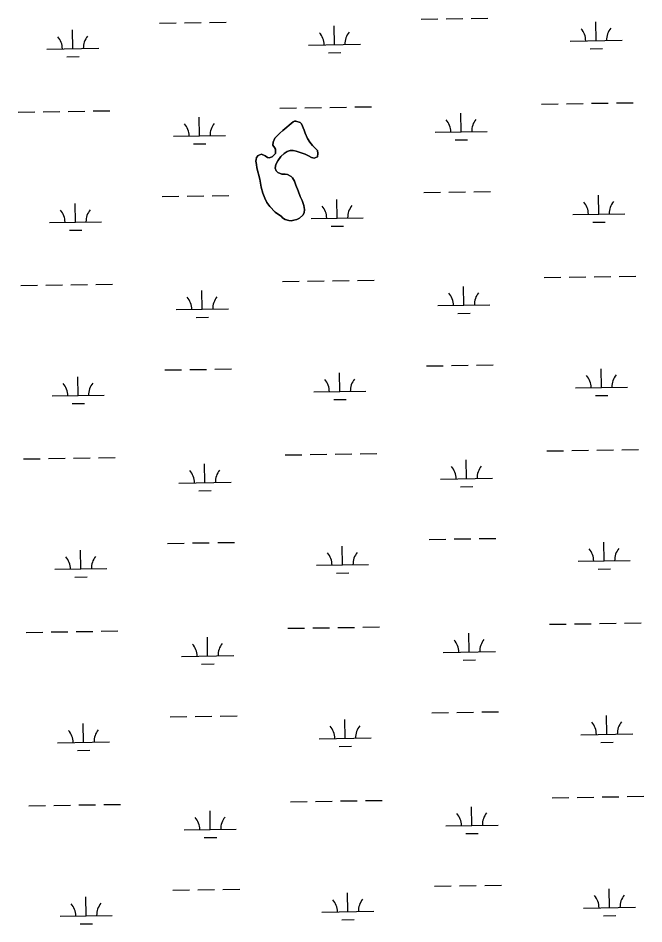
# Model space of a CAD drawing. Extents: x 3823584 to 3861785, y 301729 to 327625.
# Drawn here: x 3835267 to 3836467, y 317152 to 318890 of the extents above; entities that cross this region are included whole.
import ezdxf

# ---------------------------------------------------------------- set-up
doc = ezdxf.new("R2010")
doc.units = 0
doc.layers.add('V-TOPO-SHOR', color=7, linetype='Continuous')
doc.layers.add('V-WETL-SWMP', color=7, linetype='Continuous')

msp = doc.modelspace()

# ---------------------------------------------------------------- linework, layer by layer
at = {"layer": 'V-TOPO-SHOR'}
msp.add_lwpolyline([(3835771.9, 318508.7), (3835759.7, 318517.3), (3835749.3, 318528.2), (3835744, 318535.6), (3835739.7, 318544.2), (3835736, 318553.9), (3835732.7, 318565.2), (3835730.5, 318580.7), (3835724.2, 318602.3), (3835723.7, 318608.9), (3835722.8, 318615.2), (3835723.3, 318618.1), (3835724.1, 318622.3), (3835727.2, 318626.3), (3835733.2, 318628.7), (3835740.6, 318625.6), (3835745.1, 318622.2), (3835748, 318621.7), (3835753.8, 318623.6), (3835760.6, 318630), (3835760.5, 318638.1), (3835758.1, 318641.5), (3835755.5, 318646), (3835755.9, 318651.8), (3835759.3, 318659.2), (3835768.4, 318669), (3835774.7, 318674.1), (3835794.3, 318690.8), (3835796.9, 318691.9), (3835799.6, 318691.9), (3835807.7, 318689.6), (3835810.4, 318686.5), (3835815, 318674.9), (3835817.1, 318668.6), (3835821.4, 318658.9), (3835826, 318651.3), (3835831, 318645.3), (3835840.6, 318635.9), (3835841.4, 318629.9), (3835840.7, 318623.3), (3835834.4, 318621.1), (3835829.6, 318622.4), (3835823.6, 318625.5), (3835817.5, 318628.3), (3835807.7, 318631.7), (3835800, 318634.2), (3835794.2, 318635.8), (3835788.2, 318635.7), (3835782.4, 318633.6), (3835776.7, 318629.6), (3835770.4, 318624), (3835764.7, 318615.5), (3835760.8, 318608.9), (3835760, 318601.5), (3835761.9, 318596.5), (3835764.9, 318593.1), (3835772.5, 318590.3), (3835778.8, 318590.1), (3835783.3, 318589.6), (3835790.2, 318586), (3835793.1, 318583.4), (3835796.6, 318576.6), (3835799.5, 318569.2), (3835803.9, 318558.2), (3835807.9, 318547.4), (3835811.4, 318539.6), (3835814.6, 318530.4), (3835815.7, 318522.5), (3835815, 318515.9), (3835812.9, 318511.7), (3835806.1, 318505.6), (3835801.4, 318503.4), (3835795.4, 318502), (3835790.4, 318500.7), (3835785.6, 318501.2), (3835778.8, 318503.2), (3835773.5, 318506.3), (3835771.9, 318508.7)], dxfattribs=at)
at = {"layer": 'V-WETL-SWMP'}
for p, q in [((3836039.8, 318887.6), (3836071.8, 318888.1)), ((3836087.8, 318888.3), (3836119.8, 318888.8)), ((3836135.8, 318889.1), (3836167.8, 318889.5)), ((3835371.7, 318830.8), (3835371.1, 318866.8)), ((3835538, 318879.8), (3835570, 318880.3)), ((3835586, 318880.6), (3835618, 318881.1)), ((3835634, 318881.3), (3835666, 318881.8)), ((3835873.5, 318838.6), (3835872.9, 318874.6)), ((3836375.3, 318846.3), (3836374.8, 318882.3)), ((3835823.5, 318837.8), (3835923.5, 318839.3)), ((3836325.4, 318845.5), (3836425.3, 318847.1)), ((3835321.7, 318830.1), (3835421.6, 318831.6)), ((3835359.9, 318815.2), (3835383.9, 318815.6)), ((3835861.7, 318823), (3835885.7, 318823.3)), ((3836363.6, 318830.7), (3836387.6, 318831.1)), ((3835314.7, 318709.9), (3835346.7, 318710.4)), ((3835362.7, 318710.6), (3835394.7, 318711.1)), ((3835410.7, 318711.4), (3835442.7, 318711.8)), ((3835768.5, 318716.9), (3835800.5, 318717.4)), ((3835816.5, 318717.6), (3835848.5, 318718.1)), ((3835864.5, 318718.4), (3835896.5, 318718.8)), ((3835912.5, 318719.1), (3835944.5, 318719.6)), ((3836270.4, 318724.6), (3836302.4, 318725.1)), ((3836318.4, 318725.3), (3836350.4, 318725.8)), ((3836366.4, 318726.1), (3836398.4, 318726.6)), ((3836414.4, 318726.8), (3836446.3, 318727.3)), ((3835266.7, 318709.1), (3835298.7, 318709.6)), ((3835614.7, 318663.8), (3835614.2, 318699.7)), ((3836116.6, 318671.5), (3836116, 318707.5)), ((3835564.7, 318663), (3835664.7, 318664.5)), ((3836066.6, 318670.7), (3836166.6, 318672.3)), ((3835603, 318648.1), (3835627, 318648.5)), ((3836104.8, 318655.9), (3836128.8, 318656.2)), ((3836045, 318554.9), (3836077, 318555.4)), ((3836093, 318555.7), (3836124.9, 318556.2)), ((3836140.9, 318556.4), (3836172.9, 318556.9)), ((3835543.1, 318547.2), (3835575.1, 318547.7)), ((3835591.1, 318547.9), (3835623.1, 318548.4)), ((3835639.1, 318548.7), (3835671.1, 318549.2)), ((3835878.6, 318505.9), (3835878.1, 318541.9)), ((3836380.5, 318513.7), (3836379.9, 318549.7)), ((3835376.8, 318498.2), (3835376.2, 318534.2)), ((3835828.6, 318505.2), (3835928.6, 318506.7)), ((3836330.5, 318512.9), (3836430.5, 318514.4)), ((3835326.8, 318497.4), (3835426.8, 318499)), ((3835866.9, 318490.3), (3835890.9, 318490.7)), ((3836368.7, 318498.1), (3836392.7, 318498.4)), ((3835365, 318482.6), (3835389, 318483)), ((3835773.6, 318384.2), (3835805.6, 318384.7)), ((3835821.6, 318385), (3835853.6, 318385.5)), ((3835869.6, 318385.7), (3835901.6, 318386.2)), ((3835917.6, 318386.5), (3835949.6, 318386.9)), ((3836275.5, 318392), (3836307.5, 318392.5)), ((3836323.5, 318392.7), (3836355.5, 318393.2)), ((3836371.5, 318393.5), (3836403.5, 318393.9)), ((3836419.5, 318394.2), (3836451.5, 318394.7)), ((3835271.8, 318376.5), (3835303.8, 318377)), ((3835319.8, 318377.2), (3835351.8, 318377.7)), ((3835367.8, 318378), (3835399.8, 318378.5)), ((3835415.8, 318378.7), (3835447.8, 318379.2)), ((3835619.9, 318331.1), (3835619.3, 318367.1)), ((3836121.7, 318338.9), (3836121.2, 318374.9)), ((3835569.9, 318330.3), (3835669.9, 318331.9)), ((3836071.7, 318338.1), (3836171.7, 318339.6)), ((3835608.1, 318315.5), (3835632.1, 318315.9)), ((3836109.9, 318323.2), (3836133.9, 318323.6)), ((3836146.1, 318223.8), (3836178.1, 318224.3)), ((3835548.2, 318214.6), (3835580.2, 318215.1)), ((3835596.2, 318215.3), (3835628.2, 318215.8)), ((3835644.2, 318216), (3835676.2, 318216.5)), ((3835883.8, 318173.3), (3835883.2, 318209.3)), ((3836050.1, 318222.3), (3836082.1, 318222.8)), ((3836098.1, 318223), (3836130.1, 318223.5)), ((3836385.6, 318181), (3836385.1, 318217)), ((3835381.9, 318165.6), (3835381.4, 318201.6)), ((3835833.8, 318172.5), (3835933.8, 318174.1)), ((3836335.6, 318180.3), (3836435.6, 318181.8)), ((3835331.9, 318164.8), (3835431.9, 318166.3)), ((3835872, 318157.7), (3835896, 318158.1)), ((3836373.8, 318165.4), (3836397.8, 318165.8)), ((3835370.1, 318150), (3835394.1, 318150.3)), ((3835778.8, 318051.6), (3835810.8, 318052.1)), ((3835826.8, 318052.3), (3835858.8, 318052.8)), ((3835874.8, 318053.1), (3835906.8, 318053.6)), ((3835922.8, 318053.8), (3835954.8, 318054.3)), ((3836280.6, 318059.3), (3836312.6, 318059.8)), ((3836328.6, 318060.1), (3836360.6, 318060.6)), ((3836376.6, 318060.8), (3836408.6, 318061.3)), ((3836424.6, 318061.6), (3836456.6, 318062.1)), ((3835276.9, 318043.9), (3835308.9, 318044.4)), ((3835324.9, 318044.6), (3835356.9, 318045.1)), ((3835372.9, 318045.3), (3835404.9, 318045.8)), ((3835420.9, 318046.1), (3835452.9, 318046.6)), ((3835625, 317998.5), (3835624.4, 318034.5)), ((3836126.8, 318006.2), (3836126.3, 318042.2)), ((3835575, 317997.7), (3835675, 317999.3)), ((3836076.8, 318005.4), (3836176.8, 318007)), ((3835613.2, 317982.9), (3835637.2, 317983.2)), ((3836115.1, 317990.6), (3836139.1, 317991)), ((3835553.4, 317881.9), (3835585.4, 317882.4)), ((3835601.4, 317882.7), (3835633.4, 317883.2)), ((3835649.4, 317883.4), (3835681.4, 317883.9)), ((3835888.9, 317840.7), (3835888.3, 317876.7)), ((3836055.2, 317889.7), (3836087.2, 317890.2)), ((3836103.2, 317890.4), (3836135.2, 317890.9)), ((3836151.2, 317891.1), (3836183.2, 317891.6)), ((3836390.7, 317848.4), (3836390.2, 317884.4)), ((3835387, 317832.9), (3835386.5, 317868.9)), ((3835838.9, 317839.9), (3835938.9, 317841.4)), ((3836340.7, 317847.6), (3836440.7, 317849.2)), ((3835337, 317832.2), (3835437, 317833.7)), ((3835877.1, 317825.1), (3835901.1, 317825.4)), ((3836379, 317832.8), (3836403, 317833.2)), ((3835375.3, 317817.3), (3835399.3, 317817.7)), ((3835831.9, 317719.7), (3835863.9, 317720.2)), ((3835879.9, 317720.4), (3835911.9, 317720.9)), ((3835927.9, 317721.2), (3835959.9, 317721.7)), ((3836285.8, 317726.7), (3836317.8, 317727.2)), ((3836333.8, 317727.4), (3836365.7, 317727.9)), ((3836381.7, 317728.2), (3836413.7, 317728.7)), ((3836429.7, 317728.9), (3836461.7, 317729.4)), ((3835282.1, 317711.2), (3835314.1, 317711.7)), ((3835330.1, 317712), (3835362, 317712.5)), ((3835378, 317712.7), (3835410, 317713.2)), ((3835426, 317713.4), (3835458, 317713.9)), ((3835783.9, 317719), (3835815.9, 317719.5)), ((3836132, 317673.6), (3836131.4, 317709.6)), ((3835630.1, 317665.8), (3835629.6, 317701.8)), ((3836082, 317672.8), (3836182, 317674.4)), ((3835580.1, 317665.1), (3835680.1, 317666.6)), ((3835618.4, 317650.2), (3835642.4, 317650.6)), ((3836120.2, 317658), (3836144.2, 317658.3)), ((3835558.5, 317549.3), (3835590.5, 317549.8)), ((3835606.5, 317550), (3835638.5, 317550.5)), ((3835654.5, 317550.8), (3835686.5, 317551.3)), ((3836060.3, 317557), (3836092.3, 317557.5)), ((3836108.3, 317557.8), (3836140.3, 317558.3)), ((3836156.3, 317558.5), (3836188.3, 317559)), ((3836395.9, 317515.8), (3836395.3, 317551.8)), ((3835392.2, 317500.3), (3835391.6, 317536.3)), ((3835894, 317508), (3835893.5, 317544)), ((3836345.9, 317515), (3836445.9, 317516.5)), ((3835342.2, 317499.5), (3835442.2, 317501.1)), ((3835844, 317507.3), (3835944, 317508.8)), ((3836384.1, 317500.2), (3836408.1, 317500.5)), ((3835380.4, 317484.7), (3835404.4, 317485.1)), ((3835882.3, 317492.4), (3835906.3, 317492.8)), ((3836290.9, 317394.1), (3836322.9, 317394.6)), ((3836338.9, 317394.8), (3836370.9, 317395.3)), ((3836386.9, 317395.5), (3836418.9, 317396)), ((3836434.9, 317396.3), (3836466.9, 317396.8)), ((3835287.2, 317378.6), (3835319.2, 317379.1)), ((3835335.2, 317379.3), (3835367.2, 317379.8)), ((3835383.2, 317380.1), (3835415.2, 317380.6)), ((3835431.2, 317380.8), (3835463.2, 317381.3)), ((3835789, 317386.3), (3835821, 317386.8)), ((3835837, 317387.1), (3835869, 317387.6)), ((3835885, 317387.8), (3835917, 317388.3)), ((3835933, 317388.6), (3835965, 317389)), ((3836137.1, 317340.9), (3836136.5, 317376.9)), ((3835635.2, 317333.2), (3835634.7, 317369.2)), ((3836087.1, 317340.2), (3836187.1, 317341.7)), ((3835585.3, 317332.4), (3835685.2, 317334)), ((3836125.3, 317325.3), (3836149.3, 317325.7)), ((3835623.5, 317317.6), (3835647.5, 317318)), ((3835563.6, 317216.7), (3835595.6, 317217.2)), ((3835611.6, 317217.4), (3835643.6, 317217.9)), ((3835659.6, 317218.1), (3835691.6, 317218.6)), ((3836065.5, 317224.4), (3836097.5, 317224.9)), ((3836113.5, 317225.1), (3836145.5, 317225.6)), ((3836161.5, 317225.9), (3836193.5, 317226.4)), ((3836401, 317183.1), (3836400.4, 317219.1)), ((3835397.3, 317167.7), (3835396.7, 317203.7)), ((3835899.1, 317175.4), (3835898.6, 317211.4)), ((3836351, 317182.4), (3836451, 317183.9)), ((3835347.3, 317166.9), (3835447.3, 317168.4)), ((3835849.2, 317174.6), (3835949.1, 317176.2)), ((3836389.2, 317167.5), (3836413.2, 317167.9)), ((3835385.5, 317152), (3835409.5, 317152.4)), ((3835887.4, 317159.8), (3835911.4, 317160.2))]:
    msp.add_line(p, q, dxfattribs=at)
msp.add_lwpolyline([(3835785.6, 318501.2), (3835790.4, 318500.7), (3835795.4, 318502), (3835801.4, 318503.4), (3835806.1, 318505.6), (3835812.9, 318511.7), (3835815, 318515.9), (3835815.7, 318522.5), (3835814.6, 318530.4), (3835811.4, 318539.6), (3835807.9, 318547.4), (3835803.9, 318558.2), (3835799.5, 318569.2), (3835796.6, 318576.6), (3835793.1, 318583.4), (3835790.2, 318586), (3835783.3, 318589.6), (3835778.8, 318590.1), (3835772.5, 318590.3), (3835764.9, 318593.1), (3835761.9, 318596.5), (3835760, 318601.5), (3835760.8, 318608.9), (3835764.7, 318615.5), (3835770.4, 318624), (3835776.7, 318629.6), (3835782.4, 318633.6), (3835788.2, 318635.7), (3835794.2, 318635.8), (3835800, 318634.2), (3835807.7, 318631.7), (3835817.5, 318628.3), (3835823.6, 318625.5), (3835829.6, 318622.4), (3835834.4, 318621.1), (3835840.7, 318623.3), (3835841.4, 318629.9), (3835840.6, 318635.9), (3835831, 318645.3), (3835826, 318651.3), (3835821.4, 318658.9), (3835817.1, 318668.6), (3835815, 318674.9), (3835810.4, 318686.5), (3835807.7, 318689.6), (3835799.6, 318691.9), (3835796.9, 318691.9), (3835794.3, 318690.8), (3835774.7, 318674.1), (3835768.4, 318669), (3835759.3, 318659.2), (3835755.9, 318651.8), (3835755.5, 318646), (3835758.1, 318641.5), (3835760.5, 318638.1), (3835760.6, 318630), (3835753.8, 318623.6), (3835748, 318621.7), (3835745.1, 318622.2), (3835740.6, 318625.6), (3835733.2, 318628.7), (3835727.2, 318626.3), (3835724.1, 318622.3), (3835723.3, 318618.1), (3835722.8, 318615.2), (3835723.7, 318608.9), (3835724.2, 318602.3), (3835730.5, 318580.7), (3835732.7, 318565.2), (3835736, 318553.9), (3835739.7, 318544.2), (3835744, 318535.6), (3835749.3, 318528.2), (3835759.7, 318517.3), (3835771.9, 318508.7), (3835773.5, 318506.3), (3835778.8, 318503.2)], close=True, dxfattribs=at)
for centre, start, end in [((3836320.1, 318845.9), 0.1115, 41.6552), ((3836430.6, 318847.6), 140.1115, 181.6552), ((3835316.4, 318830.5), 0.1115, 41.6552), ((3835426.9, 318832.2), 140.1115, 181.6552), ((3835818.3, 318838.2), 0.1115, 41.6552), ((3835928.7, 318839.9), 140.1115, 181.6552), ((3836061.3, 318671.1), 0.1115, 41.6552), ((3836171.8, 318672.8), 140.1115, 181.6552), ((3835559.5, 318663.4), 0.1115, 41.6552), ((3835670, 318665.1), 140.1115, 181.6552), ((3836325.2, 318513.3), 0.1115, 41.6552), ((3836435.7, 318515), 140.1115, 181.6552), ((3835321.5, 318497.8), 0.1115, 41.6552), ((3835432, 318499.5), 140.1115, 181.6552), ((3835823.4, 318505.6), 0.1115, 41.6552), ((3835933.9, 318507.3), 140.1115, 181.6552), ((3836176.9, 318340.2), 140.1115, 181.6552), ((3835564.6, 318330.7), 0.1115, 41.6552), ((3835675.1, 318332.4), 140.1115, 181.6552), ((3836066.5, 318338.5), 0.1115, 41.6552), ((3835437.1, 318166.9), 140.1115, 181.6552), ((3835828.5, 318172.9), 0.1115, 41.6552), ((3835939, 318174.6), 140.1115, 181.6552), ((3836330.4, 318180.7), 0.1115, 41.6552), ((3836440.8, 318182.4), 140.1115, 181.6552), ((3835326.7, 318165.2), 0.1115, 41.6552), ((3835569.7, 317998.1), 0.1115, 41.6552), ((3835680.2, 317999.8), 140.1115, 181.6552), ((3836071.6, 318005.8), 0.1115, 41.6552), ((3836182.1, 318007.5), 140.1115, 181.6552), ((3835833.6, 317840.3), 0.1115, 41.6552), ((3835944.1, 317842), 140.1115, 181.6552), ((3836335.5, 317848), 0.1115, 41.6552), ((3836446, 317849.7), 140.1115, 181.6552), ((3835331.8, 317832.6), 0.1115, 41.6552), ((3835442.3, 317834.3), 140.1115, 181.6552), ((3835574.9, 317665.5), 0.1115, 41.6552), ((3835685.3, 317667.2), 140.1115, 181.6552), ((3836076.7, 317673.2), 0.1115, 41.6552), ((3836187.2, 317674.9), 140.1115, 181.6552), ((3835838.8, 317507.7), 0.1115, 41.6552), ((3835949.2, 317509.4), 140.1115, 181.6552), ((3836340.6, 317515.4), 0.1115, 41.6552), ((3836451.1, 317517.1), 140.1115, 181.6552), ((3835336.9, 317499.9), 0.1115, 41.6552), ((3835447.4, 317501.6), 140.1115, 181.6552), ((3835580, 317332.8), 0.1115, 41.6552), ((3835690.5, 317334.5), 140.1115, 181.6552), ((3836081.8, 317340.6), 0.1115, 41.6552), ((3836192.3, 317342.3), 140.1115, 181.6552), ((3835954.4, 317176.7), 140.1115, 181.6552), ((3836345.7, 317182.8), 0.1115, 41.6552), ((3836456.2, 317184.5), 140.1115, 181.6552), ((3835342.1, 317167.3), 0.1115, 41.6552), ((3835452.5, 317169), 140.1115, 181.6552), ((3835843.9, 317175), 0.1115, 41.6552)]:
    msp.add_arc(centre, 35.2, start, end, dxfattribs=at)

doc.saveas('drawing.dxf')
